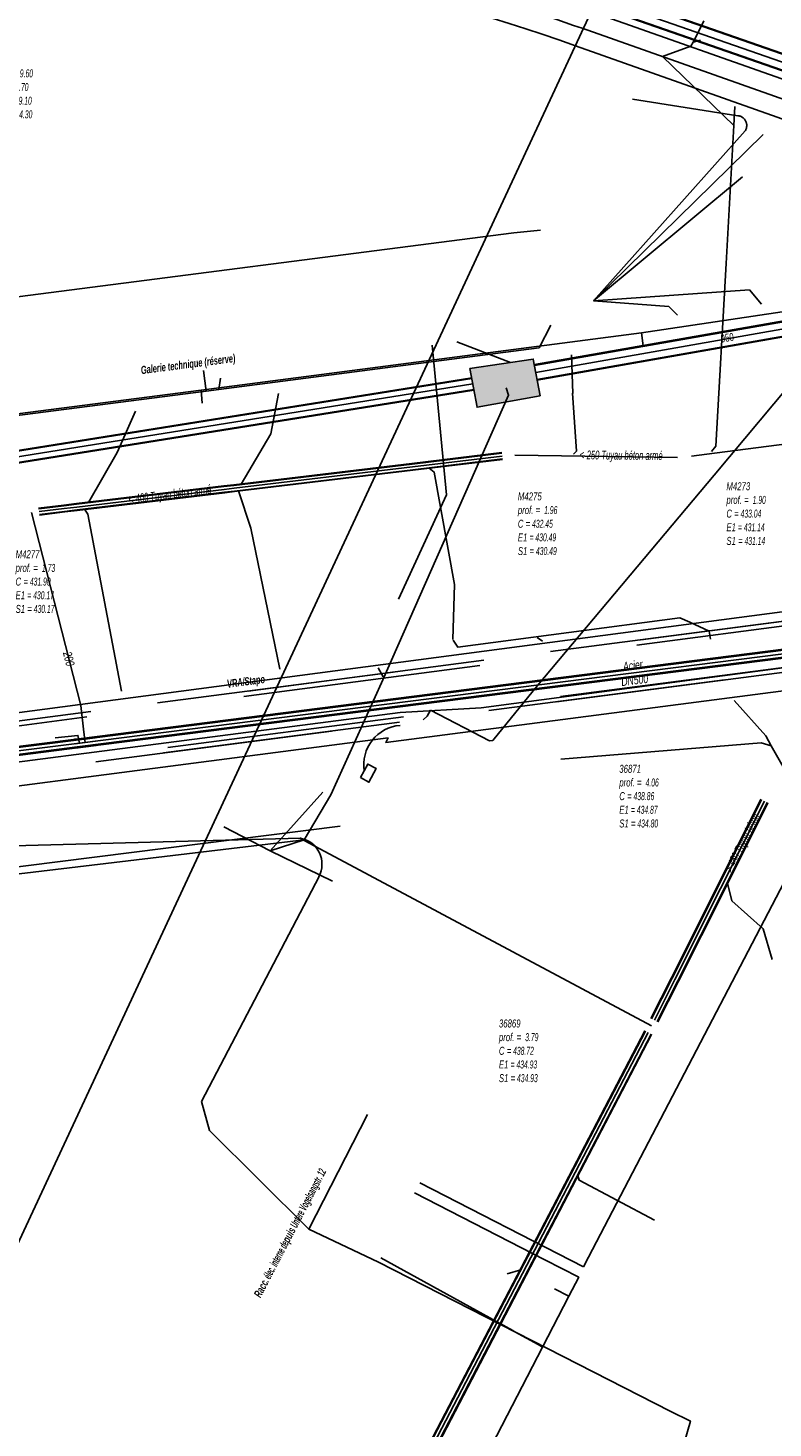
# Model space of a CAD drawing. Header units: metres. Extents: x 2695563 to 2696938, y 1260544 to 1262032.
# Tile 299 of 340: x 2696710 to 2696757, y 1261621 to 1261710. Entities that reach past the tile are written whole.
import ezdxf

# ---------------------------------------------------------------- set-up
doc = ezdxf.new("R2010")
doc.units = ezdxf.units.M
doc.header["$LTSCALE"] = 100
doc.linetypes.add('AUSGEZOGEN', pattern=[0])
doc.linetypes.add('STRICHLINIE2_S3', pattern=[0.25, 0.15, -0.1])
for name, color, linetype in [('Eau portable_Cadastre des conduites_Conduite', 171, 'AUSGEZOGEN'), ('Eau portable_Cadastre des conduites_Ouvrage_Ligne', 171, 'AUSGEZOGEN'), ('Eau potable_Cadastre des conduites_Conduite_Texte', 171, 'AUSGEZOGEN'), ('EU_Cadastre des conduites', 24, 'AUSGEZOGEN'), ('EU_Cadastre des conduites – Texte', 7, 'AUSGEZOGEN'), ('EU_Cadastre des conduites_Axe de tracé', 24, 'AUSGEZOGEN'), ('EU_Cadastre des conduites_Regard normalisé – Texte', 24, 'AUSGEZOGEN'), ('Gaz_Cadastre des conduites_Conduite', 32, 'AUSGEZOGEN'), ('Gaz_Cadastre des conduites_Conduite_Texte', 32, 'AUSGEZOGEN'), ('Gaz_Cadastre des conduites_Ouvrage_Ligne', 32, 'AUSGEZOGEN'), ('Réseau électrique_Cadastre des conduite_Bord du tracé', 1, 'AUSGEZOGEN'), ('Réseau électrique_Cadastre des conduite_Texte libre_Texte', 1, 'AUSGEZOGEN'), ('Réseau électrique_Cadastre des conduite_Tronçon de tracé', 1, 'AUSGEZOGEN'), ('Réseau électrique_Cadastre des conduite_Tronçon de tracé_Texte', 1, 'AUSGEZOGEN'), ('Réseau électrique_Cadastre des conduites_Ouvrage_Surface-Ligne-Point', 1, 'AUSGEZOGEN'), ('TV_Cadastre des conduites_CONDUITE', 92, 'AUSGEZOGEN'), ('Télécommunications_SW_Cadastre des conduites_Bord du tracé', 94, 'AUSGEZOGEN'), ('Télécommunications_SW_Cadastre des conduites_Bord du tracé_Texte', 94, 'AUSGEZOGEN'), ('Télécommunications_SW_Cadastre des conduites_Ouvrage', 94, 'AUSGEZOGEN')]:
    doc.layers.add(name, color=color, linetype=linetype)
doc.styles.add('ARIAL', font='arial.ttf')
doc.styles.add('ARIALNARROW', font='ARIALN.TTF')

# ---------------------------------------------------------------- blocks, each defined once
blk = doc.blocks.new('COMPLEXOBJECT_1541')
at = {"layer": 'EU_Cadastre des conduites', "color": 24, "linetype": 'AUSGEZOGEN', "transparency": 33554687}
blk.add_lwpolyline([(6842.346, 11675.346), (6811.314, 11686.362), (6792.998, 11692.864), (6781.25, 11697.035), (6744.47, 11710.04)], dxfattribs=at)
blk.add_arc((6712.206, 11618.811), 96.766, 70.52322, 81.10689, dxfattribs=at)
blk = doc.blocks.new('COMPLEXOBJECT_1555')
at = {"layer": 'EU_Cadastre des conduites', "color": 24, "linetype": 'AUSGEZOGEN', "transparency": 33554687}
blk.add_lwpolyline([(6729.21, 11659.68), (6689.51, 11654.67), (6689.07, 11654.12)], dxfattribs=at)
for centre, radius, start, end in [((6681.807, 11655.162), 7.338, 341.39917, 351.83969), ((6681.955, 11655.106), 7.179, 330.76611, 341.43959), ((6681.808, 11655.184), 7.346, 322.88989, 330.79678), ((6684.819, 11652.749), 3.477, 316.60178, 324.94687)]:
    blk.add_arc(centre, radius, start, end, dxfattribs=at)
blk = doc.blocks.new('COMPLEXOBJECT_2008')
at = {"layer": 'Réseau électrique_Cadastre des conduite_Tronçon de tracé', "color": 1, "linetype": 'STRICHLINIE2_S3', "transparency": 33554687}
for p, q in [((6754.312, 11704.52), (6747.665, 11705.557)), ((6745.197, 11692.842), (6754.757, 11703.559))]:
    blk.add_line(p, q, dxfattribs=at)
blk.add_arc((6754.249, 11703.907), 0.616, 325.56005, 84.13382, dxfattribs=at)
blk = doc.blocks.new('COMPLEXOBJECT_2775')
at = {"layer": 'Télécommunications_SW_Cadastre des conduites_Bord du tracé', "color": 94, "linetype": 'AUSGEZOGEN', "transparency": 33554687}
for points in [[(6679.641, 11643.214), (6680.607, 11643.471), (6684.941, 11644.624), (6689.65, 11657.93), (6726.711, 11658.913)], [(6727.873, 11656.499), (6720.464, 11642.303), (6720.97, 11640.46), (6727.23, 11634.231)]]:
    blk.add_lwpolyline(points, dxfattribs=at)
blk.add_arc((6726.39, 11657.272), 1.672, 332.46686, 78.94163, dxfattribs=at)

msp = doc.modelspace()

# ---------------------------------------------------------------- hatches: boundary and pattern name
at = {"layer": 'Réseau électrique_Cadastre des conduite_Bord du tracé', "lineweight": 18, "transparency": 33554687}
h = msp.add_hatch(dxfattribs=at)
h.set_pattern_fill('MUSTER', color=1, scale=6075, style=0, pattern_type=2)
h.set_pattern_definition([(0, (2708005, 1273150), (6075, 6075), [6075, -6075]), (90, (2708005, 1273150), (-6075, 6075), [6075, -6075])])
h.paths.add_polyline_path([(2696665.643, 1261655.534), (2696690.567, 1261658.784), (2696690.849, 1261659.547), (2696733.205, 1261665.053), (2696733.068, 1261664.76), (2696804.609, 1261674.065), (2696804.42, 1261675.631), (2696739.075, 1261666.951), (2696733.958, 1261666.661), (2696691.437, 1261661.139), (2696687.016, 1261659.964), (2696671.151, 1261657.948), (2696670.784, 1261660.657), (2696668.396, 1261660.346), (2696668.357, 1261660.585), (2696665.049, 1261660.129)], flags=0)
at = {"layer": 'Réseau électrique_Cadastre des conduites_Ouvrage_Surface-Ligne-Point', "lineweight": 18, "transparency": 33554687}
h = msp.add_hatch(dxfattribs=at)
h.set_pattern_fill('MUSTER', color=1, scale=2025, style=0, pattern_type=2)
h.set_pattern_definition([(0, (2699905, 1265050), (2025, 2025), [2025, -2025]), (90, (2699905, 1265050), (-2025, 2025), [2025, -2025])])
h.paths.add_polyline_path([(2696731.457, 1261662.553), (2696731.992, 1261662.263), (2696732.456, 1261663.118), (2696731.921, 1261663.408)], flags=0)
at = {"layer": 'Télécommunications_SW_Cadastre des conduites_Ouvrage', "transparency": 33554687}
msp.add_hatch(color=7, dxfattribs=at).paths.add_polyline_path([(2696738.371, 1261688.385), (2696738.823, 1261685.926), (2696742.791, 1261686.655), (2696742.367, 1261688.966)])

# ---------------------------------------------------------------- linework, layer by layer
at = {"layer": 'Eau portable_Cadastre des conduites_Conduite', "linetype": 'AUSGEZOGEN', "transparency": 33554687}
for p, q in [((2696714.052, 1261665.05), (2696713.414, 1261664.969)), ((2696714.056, 1261665.019), (2696713.418, 1261664.938)), ((2696714.059, 1261664.988), (2696713.421, 1261664.907)), ((2696714.115, 1261664.554), (2696713.477, 1261664.473)), ((2696714.118, 1261664.523), (2696713.48, 1261664.442)), ((2696714.122, 1261664.492), (2696713.484, 1261664.411)), ((2696714.71, 1261665.134), (2696714.051, 1261665.05)), ((2696714.714, 1261665.103), (2696714.055, 1261665.019)), ((2696714.718, 1261665.072), (2696714.059, 1261664.988)), ((2696714.774, 1261664.638), (2696714.115, 1261664.554)), ((2696714.778, 1261664.607), (2696714.119, 1261664.523)), ((2696714.782, 1261664.576), (2696714.123, 1261664.492))]:
    msp.add_line(p, q, dxfattribs=at)
at = {"layer": 'Eau portable_Cadastre des conduites_Conduite', "color": 255, "linetype": 'AUSGEZOGEN', "transparency": 33554687}
for p, q in [((2696714.087, 1261664.771), (2696713.449, 1261664.69)), ((2696714.746, 1261664.855), (2696714.087, 1261664.771))]:
    msp.add_line(p, q, dxfattribs=at)
at = {"layer": 'Eau portable_Cadastre des conduites_Conduite', "color": 7, "linetype": 'AUSGEZOGEN', "transparency": 33554687}
for p, q in [((2696735.205, 1261636.973), (2696745.54, 1261631.68)), ((2696734.873, 1261636.334), (2696743.095, 1261632.107)), ((2696744.61, 1261629.82), (2696743.7, 1261630.28))]:
    msp.add_line(p, q, dxfattribs=at)
for points in [[(2696714.087, 1261664.771), (2696714.011, 1261665.41), (2696713.811, 1261667.104), (2696710.71, 1261679.29)], [(2696787.38, 1261651.75), (2696786.861, 1261652.011), (2696785.291, 1261652.802), (2696762.48, 1261664.18), (2696745.85, 1261632.274), (2696745.54, 1261631.68)], [(2696679.362, 1261503.631), (2696690.871, 1261525.884), (2696712.253, 1261567.225), (2696742.95, 1261626.61), (2696744.61, 1261629.82), (2696745.23, 1261631.01), (2696743.095, 1261632.107)], [(2696732.75, 1261632.247), (2696741.074, 1261627.647), (2696741.199, 1261627.577), (2696742.68, 1261626.759), (2696742.95, 1261626.61)]]:
    msp.add_lwpolyline(points, dxfattribs=at)
at = {"layer": 'Eau portable_Cadastre des conduites_Ouvrage_Ligne', "color": 7, "linetype": 'STRICHLINIE2_S3', "transparency": 33554687}
for points in [[(2696669.46, 1261657.64), (2696804.01, 1261675.19), (2696804.2, 1261673.51), (2696814.21, 1261674.83), (2696813.61, 1261679.68), (2696669.08, 1261660.79), (2696669.46, 1261657.64)], [(2696669.722, 1261657.977), (2696804.274, 1261675.527), (2696804.464, 1261673.847), (2696813.876, 1261675.089), (2696813.349, 1261679.343), (2696669.413, 1261660.531), (2696669.722, 1261657.977)]]:
    msp.add_lwpolyline(points, close=True, dxfattribs=at)
at = {"layer": 'EU_Cadastre des conduites', "color": 255, "transparency": 33554687}
for p, q in [((2696767.17, 1261704.54), (2696740.172, 1261713.96)), ((2696740.401, 1261682.852), (2696734.734, 1261682.167)), ((2696734.734, 1261682.167), (2696723.489, 1261680.82)), ((2696722.865, 1261680.746), (2696713.566, 1261679.632)), ((2696723.489, 1261680.82), (2696722.865, 1261680.746)), ((2696712.772, 1261679.537), (2696711.175, 1261679.344)), ((2696713.566, 1261679.632), (2696712.772, 1261679.537)), ((2696754.184, 1261655.543), (2696756.949, 1261661.072)), ((2696751.3, 1261649.81), (2696754.184, 1261655.543)), ((2696750.008, 1261647.238), (2696751.3, 1261649.81)), ((2696732.324, 1261613.294), (2696749.616, 1261646.455))]:
    msp.add_line(p, q, dxfattribs=at)
at = {"layer": 'EU_Cadastre des conduites', "linetype": 'AUSGEZOGEN', "transparency": 33554687}
for p, q in [((2696767.328, 1261704.993), (2696740.33, 1261714.413)), ((2696767.334, 1261705.012), (2696740.337, 1261714.432)), ((2696767.341, 1261705.031), (2696740.343, 1261714.451)), ((2696766.999, 1261704.049), (2696740.001, 1261713.469)), ((2696767.006, 1261704.068), (2696740.007, 1261713.488)), ((2696767.012, 1261704.087), (2696740.014, 1261713.507)), ((2696740.375, 1261683.07), (2696734.708, 1261682.385)), ((2696740.377, 1261683.051), (2696734.71, 1261682.366)), ((2696740.379, 1261683.031), (2696734.712, 1261682.346)), ((2696734.708, 1261682.385), (2696723.463, 1261681.038)), ((2696734.71, 1261682.366), (2696723.465, 1261681.019)), ((2696734.712, 1261682.346), (2696723.468, 1261680.999)), ((2696734.756, 1261681.988), (2696723.51, 1261680.641)), ((2696734.758, 1261681.968), (2696723.513, 1261680.621)), ((2696734.76, 1261681.949), (2696723.515, 1261680.602)), ((2696740.423, 1261682.673), (2696734.756, 1261681.988)), ((2696740.425, 1261682.653), (2696734.758, 1261681.968)), ((2696740.427, 1261682.634), (2696734.76, 1261681.949)), ((2696722.839, 1261680.964), (2696713.54, 1261679.85)), ((2696722.841, 1261680.945), (2696713.542, 1261679.831)), ((2696722.844, 1261680.925), (2696713.545, 1261679.811)), ((2696722.886, 1261680.567), (2696713.587, 1261679.453)), ((2696722.889, 1261680.547), (2696713.59, 1261679.433)), ((2696722.891, 1261680.528), (2696713.592, 1261679.414)), ((2696723.463, 1261681.038), (2696722.839, 1261680.964)), ((2696723.465, 1261681.019), (2696722.841, 1261680.945)), ((2696723.468, 1261680.999), (2696722.844, 1261680.925)), ((2696723.51, 1261680.641), (2696722.886, 1261680.567)), ((2696723.513, 1261680.621), (2696722.889, 1261680.547)), ((2696723.515, 1261680.602), (2696722.891, 1261680.528)), ((2696712.746, 1261679.755), (2696711.149, 1261679.562)), ((2696712.748, 1261679.736), (2696711.151, 1261679.543)), ((2696712.751, 1261679.716), (2696711.153, 1261679.523)), ((2696712.793, 1261679.358), (2696711.197, 1261679.165)), ((2696712.796, 1261679.338), (2696711.199, 1261679.145)), ((2696712.798, 1261679.319), (2696711.201, 1261679.126)), ((2696713.54, 1261679.85), (2696712.746, 1261679.755)), ((2696713.542, 1261679.831), (2696712.748, 1261679.736)), ((2696713.545, 1261679.811), (2696712.751, 1261679.716)), ((2696713.587, 1261679.453), (2696712.793, 1261679.358)), ((2696713.59, 1261679.433), (2696712.796, 1261679.338)), ((2696713.592, 1261679.414), (2696712.798, 1261679.319)), ((2696753.963, 1261655.654), (2696756.728, 1261661.183)), ((2696753.983, 1261655.644), (2696756.748, 1261661.173)), ((2696754.003, 1261655.634), (2696756.768, 1261661.163)), ((2696754.365, 1261655.452), (2696757.13, 1261660.981)), ((2696754.385, 1261655.442), (2696757.15, 1261660.971)), ((2696754.405, 1261655.432), (2696757.17, 1261660.961)), ((2696751.079, 1261649.921), (2696753.963, 1261655.654)), ((2696751.099, 1261649.911), (2696753.983, 1261655.644)), ((2696751.119, 1261649.901), (2696754.003, 1261655.634)), ((2696751.481, 1261649.719), (2696754.365, 1261655.452)), ((2696751.501, 1261649.709), (2696754.385, 1261655.442)), ((2696751.521, 1261649.699), (2696754.405, 1261655.432)), ((2696749.787, 1261647.349), (2696751.079, 1261649.921)), ((2696749.807, 1261647.339), (2696751.099, 1261649.911)), ((2696749.827, 1261647.329), (2696751.119, 1261649.901)), ((2696750.189, 1261647.147), (2696751.481, 1261649.719)), ((2696750.209, 1261647.137), (2696751.501, 1261649.709)), ((2696750.229, 1261647.127), (2696751.521, 1261649.699)), ((2696732.105, 1261613.408), (2696749.397, 1261646.569)), ((2696732.125, 1261613.398), (2696749.416, 1261646.559)), ((2696732.144, 1261613.388), (2696749.436, 1261646.549)), ((2696732.504, 1261613.2), (2696749.796, 1261646.361)), ((2696732.523, 1261613.19), (2696749.816, 1261646.351)), ((2696732.543, 1261613.18), (2696749.835, 1261646.341))]:
    msp.add_line(p, q, dxfattribs=at)
at = {"layer": 'EU_Cadastre des conduites', "color": 24, "linetype": 'AUSGEZOGEN', "transparency": 33554687}
for p, q in [((2696752.924, 1261709.103), (2696752.448, 1261708.983)), ((2696750.519, 1261708.062), (2696755.02, 1261703.709)), ((2696742.82, 1261697.1), (2696741.14, 1261696.93)), ((2696741.14, 1261696.93), (2696702.81, 1261692)), ((2696744.783, 1261689.238), (2696744.869, 1261686.792)), ((2696721.55, 1261688.24), (2696721.72, 1261686.951)), ((2696722.627, 1261687.77), (2696722.513, 1261687.054)), ((2696726.28, 1261686.799), (2696725.806, 1261684.254)), ((2696717.27, 1261685.692), (2696716.1, 1261683.07)), ((2696725.806, 1261684.254), (2696723.929, 1261681.071)), ((2696716.1, 1261683.07), (2696714.294, 1261679.923)), ((2696742.952, 1261671.173), (2696742.614, 1261671.391)), ((2696732.569, 1261669.473), (2696732.897, 1261668.903)), ((2696755.04, 1261667.42), (2696757.03, 1261665.18)), ((2696729.092, 1261661.636), (2696725.755, 1261657.934)), ((2696722.83, 1261659.454), (2696725.755, 1261657.934)), ((2696695.003, 1261654.684), (2696727.917, 1261658.627)), ((2696725.755, 1261657.934), (2696727.91, 1261658.623)), ((2696727.63, 1261658.72), (2696749.823, 1261646.876)), ((2696729.693, 1261656.021), (2696725.755, 1261657.934)), ((2696740.708, 1261631.227), (2696741.572, 1261631.491))]:
    msp.add_line(p, q, dxfattribs=at)
for points in [[(2696753.135, 1261710.317), (2696752.952, 1261709.961), (2696752.448, 1261708.983), (2696752.311, 1261708.717), (2696750.519, 1261708.061)], [(2696755.09, 1261704.92), (2696755.02, 1261703.709), (2696754.532, 1261695.004)], [(2696754.532, 1261695.004), (2696753.886, 1261683.47), (2696753.602, 1261683.14)], [(2696743.47, 1261691.11), (2696742.731, 1261689.674), (2696736.099, 1261688.815), (2696722.513, 1261687.054), (2696721.72, 1261686.951), (2696704.067, 1261684.663), (2696702.976, 1261684.522), (2696701.588, 1261684.342), (2696701.13, 1261683.846)], [(2696788.23, 1261687.503), (2696787.012, 1261687.351), (2696782.12, 1261686.67), (2696780.525, 1261686.465), (2696768.481, 1261684.917), (2696764.241, 1261684.372), (2696753.314, 1261682.967), (2696752.344, 1261682.836)], [(2696740.656, 1261687.163), (2696740.805, 1261686.696), (2696732.786, 1261668.544), (2696729.591, 1261661.473), (2696727.91, 1261658.623)], [(2696744.84, 1261686.821), (2696745.082, 1261683.16), (2696744.913, 1261682.97)], [(2696751.472, 1261682.756), (2696744.14, 1261682.857), (2696741.191, 1261682.904)], [(2696737.278, 1261671.276), (2696737.401, 1261674.732), (2696736.11, 1261681.84), (2696735.793, 1261682.087)], [(2696726.372, 1261669.392), (2696724.546, 1261678.306), (2696723.77, 1261680.655)], [(2696716.38, 1261668.01), (2696714.246, 1261679.17), (2696714.043, 1261679.49)], [(2696753.55, 1261671.3), (2696753.474, 1261671.805), (2696752.25, 1261672.366), (2696751.616, 1261672.642), (2696737.597, 1261670.788), (2696737.306, 1261671.235)], [(2696757.03, 1261665.18), (2696757.381, 1261664.563), (2696758.72, 1261662.21), (2696759.17, 1261661.84)], [(2696744.1, 1261663.72), (2696756.74, 1261664.74), (2696757.381, 1261664.563)], [(2696757.44, 1261651.07), (2696756.88, 1261653.01), (2696754.884, 1261654.774), (2696754.611, 1261655.883)], [(2696750.02, 1261634.618), (2696745.254, 1261637.139), (2696745.169, 1261637.429)]]:
    msp.add_lwpolyline(points, dxfattribs=at)
at = {"layer": 'EU_Cadastre des conduites_Axe de tracé', "color": 24, "linetype": 'AUSGEZOGEN', "transparency": 33554687}
for p, q in [((2696745.86, 1261710.96), (2696782.22, 1261698.11)), ((2696745.02, 1261708.74), (2696782.22, 1261695.58))]:
    msp.add_line(p, q, dxfattribs=at)
msp.add_arc((2696713.709, 1261623.373), 90.928, 69.85803, 92.0982, dxfattribs=at)
at = {"layer": 'Gaz_Cadastre des conduites_Conduite', "linetype": 'AUSGEZOGEN', "transparency": 33554687}
for p, q in [((2696804.109, 1261676.504), (2696713.689, 1261665.004)), ((2696804.102, 1261676.472), (2696713.692, 1261664.973)), ((2696804.096, 1261676.439), (2696713.696, 1261664.942)), ((2696804.004, 1261675.987), (2696713.752, 1261664.508)), ((2696803.998, 1261675.954), (2696713.756, 1261664.477)), ((2696803.991, 1261675.922), (2696713.759, 1261664.446)), ((2696713.689, 1261665.004), (2696691.213, 1261662.168)), ((2696713.693, 1261664.973), (2696691.217, 1261662.137)), ((2696713.697, 1261664.942), (2696691.221, 1261662.106)), ((2696713.751, 1261664.508), (2696691.277, 1261661.672)), ((2696713.755, 1261664.477), (2696691.281, 1261661.641)), ((2696713.759, 1261664.446), (2696691.285, 1261661.61))]:
    msp.add_line(p, q, dxfattribs=at)
at = {"layer": 'Gaz_Cadastre des conduites_Conduite', "color": 255, "linetype": 'AUSGEZOGEN', "transparency": 33554687}
for p, q in [((2696804.05, 1261676.213), (2696713.724, 1261664.725)), ((2696713.724, 1261664.725), (2696691.249, 1261661.889))]:
    msp.add_line(p, q, dxfattribs=at)
at = {"layer": 'Gaz_Cadastre des conduites_Conduite', "color": 32, "linetype": 'AUSGEZOGEN', "transparency": 33554687}
msp.add_lwpolyline([(2696713.724, 1261664.725), (2696713.634, 1261665.215), (2696712.194, 1261665.055)], dxfattribs=at)
at = {"layer": 'Gaz_Cadastre des conduites_Ouvrage_Ligne', "color": 32, "linetype": 'STRICHLINIE2_S3', "transparency": 33554687}
for points in [[(2696669.46, 1261657.64), (2696669.08, 1261660.79), (2696813.61, 1261679.68), (2696814.21, 1261674.83), (2696804.2, 1261673.51), (2696804.01, 1261675.19), (2696669.46, 1261657.64)], [(2696669.413, 1261660.531), (2696669.722, 1261657.977), (2696804.274, 1261675.527), (2696804.464, 1261673.847), (2696813.876, 1261675.089), (2696813.349, 1261679.343), (2696669.413, 1261660.531)]]:
    msp.add_lwpolyline(points, close=True, dxfattribs=at)
at = {"layer": 'Réseau électrique_Cadastre des conduite_Bord du tracé', "color": 1, "linetype": 'AUSGEZOGEN', "transparency": 33554687}
msp.add_lwpolyline([(2696665.643, 1261655.534), (2696690.567, 1261658.784), (2696690.849, 1261659.547), (2696733.205, 1261665.053), (2696733.068, 1261664.76), (2696804.609, 1261674.065), (2696804.42, 1261675.631), (2696739.075, 1261666.951), (2696733.958, 1261666.661), (2696691.437, 1261661.139), (2696687.016, 1261659.964), (2696671.151, 1261657.948), (2696670.784, 1261660.657), (2696668.396, 1261660.346), (2696668.357, 1261660.585), (2696665.049, 1261660.129), (2696665.643, 1261655.534)], close=True, dxfattribs=at)
at = {"layer": 'Réseau électrique_Cadastre des conduite_Tronçon de tracé', "color": 1, "linetype": 'STRICHLINIE2_S3', "transparency": 33554687}
for p, q in [((2696746.167, 1261692.652), (2696762.326, 1261708.49)), ((2696746.167, 1261692.652), (2696755.564, 1261700.476)), ((2696746.167, 1261692.652), (2696756.013, 1261693.334)), ((2696756.013, 1261693.334), (2696756.765, 1261692.429)), ((2696740.926, 1261688.759), (2696737.55, 1261690.048))]:
    msp.add_line(p, q, dxfattribs=at)
at = {"layer": 'Réseau électrique_Cadastre des conduite_Tronçon de tracé', "color": 1, "linetype": 'AUSGEZOGEN', "transparency": 33554687}
for p, q in [((2696749.201, 1261690.636), (2696760.627, 1261692.339)), ((2696721.405, 1261687), (2696749.201, 1261690.636)), ((2696749.305, 1261689.816), (2696749.201, 1261690.636)), ((2696702.172, 1261684.521), (2696721.405, 1261687)), ((2696721.475, 1261686.194), (2696721.405, 1261687)), ((2696742.638, 1261668.358), (2696753.775, 1261681.633)), ((2696677.859, 1261662.426), (2696758.385, 1261673.064)), ((2696739.81, 1261664.888), (2696742.638, 1261668.358)), ((2696739.61, 1261664.879), (2696735.87, 1261666.817)), ((2696739.81, 1261664.888), (2696739.61, 1261664.879))]:
    msp.add_line(p, q, dxfattribs=at)
at = {"layer": 'Réseau électrique_Cadastre des conduite_Tronçon de tracé', "color": 1, "linetype": 'STRICHLINIE2_S3', "transparency": 33554687}
for points in [[(2696751.456, 1261691.743), (2696750.91, 1261692.29), (2696746.167, 1261692.652)], [(2696733.861, 1261673.821), (2696736.896, 1261680.393), (2696735.985, 1261689.845)]]:
    msp.add_lwpolyline(points, dxfattribs=at)
at = {"layer": 'Réseau électrique_Cadastre des conduite_Tronçon de tracé', "color": 1, "linetype": 'AUSGEZOGEN', "transparency": 33554687}
msp.add_lwpolyline([(2696735.87, 1261666.817), (2696735.663, 1261666.435), (2696735.414, 1261666.207)], dxfattribs=at)
msp.add_arc((2696734.181, 1261663.343), 2.518, 95.16463, 188.27446, dxfattribs=at)
at = {"layer": 'Réseau électrique_Cadastre des conduites_Ouvrage_Surface-Ligne-Point', "color": 1, "linetype": 'AUSGEZOGEN', "transparency": 33554687}
msp.add_line((2696753.775, 1261681.633), (2696766.583, 1261696.992), dxfattribs=at)
msp.add_lwpolyline([(2696731.457, 1261662.553), (2696731.992, 1261662.263), (2696732.456, 1261663.118), (2696731.921, 1261663.408), (2696731.457, 1261662.553)], close=True, dxfattribs=at)
at = {"layer": 'TV_Cadastre des conduites_CONDUITE', "color": 92, "linetype": 'AUSGEZOGEN', "transparency": 33554687}
msp.add_lwpolyline([(2696677.045, 1261629.232), (2696702.292, 1261616.941), (2696750.068, 1261719.632)], dxfattribs=at)
at = {"layer": 'Télécommunications_SW_Cadastre des conduites_Bord du tracé', "linetype": 'AUSGEZOGEN', "transparency": 33554687}
for p, q in [((2696763.073, 1261692.245), (2696742.434, 1261688.622)), ((2696763.078, 1261692.221), (2696742.438, 1261688.598)), ((2696763.083, 1261692.196), (2696742.442, 1261688.574)), ((2696763.263, 1261691.314), (2696742.598, 1261687.686)), ((2696763.268, 1261691.289), (2696742.602, 1261687.662)), ((2696763.273, 1261691.265), (2696742.606, 1261687.638)), ((2696679.699, 1261678.383), (2696738.489, 1261687.796)), ((2696679.703, 1261678.358), (2696738.493, 1261687.771)), ((2696679.707, 1261678.333), (2696738.497, 1261687.746)), ((2696679.817, 1261677.643), (2696738.607, 1261687.056)), ((2696679.821, 1261677.618), (2696738.611, 1261687.031)), ((2696679.825, 1261677.593), (2696738.615, 1261687.006))]:
    msp.add_line(p, q, dxfattribs=at)
at = {"layer": 'Télécommunications_SW_Cadastre des conduites_Bord du tracé', "color": 255, "transparency": 33554687}
for p, q in [((2696763.173, 1261691.755), (2696742.52, 1261688.13)), ((2696679.762, 1261677.988), (2696738.552, 1261687.401))]:
    msp.add_line(p, q, dxfattribs=at)
at = {"layer": 'Télécommunications_SW_Cadastre des conduites_Bord du tracé', "color": 94, "linetype": 'AUSGEZOGEN', "transparency": 33554687}
msp.add_line((2696728.2, 1261634.041), (2696731.9, 1261641.28), dxfattribs=at)
msp.add_lwpolyline([(2696764.183, 1261614.315), (2696751.712, 1261619.972), (2696752.276, 1261621.932), (2696751.003, 1261622.553), (2696732.6, 1261631.958), (2696728.2, 1261634.041)], dxfattribs=at)
at = {"layer": 'Télécommunications_SW_Cadastre des conduites_Ouvrage', "color": 94, "transparency": 33554687}
msp.add_lwpolyline([(2696738.371, 1261688.385), (2696738.823, 1261685.926), (2696742.791, 1261686.655), (2696742.367, 1261688.966), (2696738.371, 1261688.385)], close=True, dxfattribs=at)

# ---------------------------------------------------------------- block references
at = {"layer": 'EU_Cadastre des conduites', "color": 24, "linetype": 'AUSGEZOGEN', "lineweight": -3, "transparency": 33554687}
for name in ['COMPLEXOBJECT_1541', 'COMPLEXOBJECT_1555']:
    msp.add_blockref(name, (2690000.97, 1249999.81), dxfattribs=at)
at = {"layer": 'Réseau électrique_Cadastre des conduite_Tronçon de tracé', "color": 1, "linetype": 'STRICHLINIE2_S3', "lineweight": -3, "transparency": 33554687}
msp.add_blockref('COMPLEXOBJECT_2008', (2690000.97, 1249999.81), dxfattribs=at)
at = {"layer": 'Télécommunications_SW_Cadastre des conduites_Bord du tracé', "color": 94, "linetype": 'AUSGEZOGEN', "lineweight": -3, "transparency": 33554687}
msp.add_blockref('COMPLEXOBJECT_2775', (2690000.97, 1249999.81), dxfattribs=at)

# ---------------------------------------------------------------- texts
at = {"layer": 'Eau potable_Cadastre des conduites_Conduite_Texte', "color": 7, "transparency": 33554687, "insert": (2696713.056, 1261670.051), "char_height": 0.55426, "width": 1.10633, "attachment_point": 5, "rotation": 284.2758, "style": 'ARIAL'}
msp.add_mtext('\\A1;{\\fArial|i1|b0;\\H0.554263;\\W0.700000;\\C7;200}\\P', dxfattribs=at)
at = {"layer": 'EU_Cadastre des conduites – Texte', "color": 24, "transparency": 33554687, "char_height": 0.55705, "width": 6, "attachment_point": 5, "style": 'ARIAL'}
for s, insert, rotation in [('\\A1;{\\fArial|b0|i1|c0|p34;\\W0.7;< \\W0.49;250 Tuyau béton armé}', (2696747.897, 1261682.817), 359.4978), ('\\A1;{\\fArial|b0|i1|c0|p34;\\W0.7;< \\W0.49;400 Tuyau béton armé}', (2696719.435, 1261680.357), 7.2369), ('\\A1;{\\fArial|b0|i1|c0|p34;\\W0.7;> \\W0.49;450 Tuyau béton}', (2696755.631, 1261658.379), 63.0513)]:
    msp.add_mtext(s, dxfattribs=dict(at, insert=insert, rotation=rotation))
at = {"layer": 'EU_Cadastre des conduites_Regard normalisé – Texte', "color": 24, "transparency": 33554687, "char_height": 0.50641, "attachment_point": 1, "line_spacing_factor": 1.024096, "style": 'ARIAL'}
for s, insert, width in [('\\A1;{\\fArial|b0|i1|c0|p34;\\W0.69518;P4290}\\P{\\fArial|b0|i1|c0|p34;\\H0.99721x;\\W0.69518;prof. = \\W0.48663; 9.60}\\P{\\fArial|b0|i1|c0|p34;\\H0.99721x;\\W0.69518;C =\\W0.48663; 438.70}\\P{\\fArial|b0|i1|c0|p34;\\H0.99721x;\\W0.69518;E1 \\W0.48663;= 429.10}\\P{\\fArial|b0|i1|c0|p34;\\H0.99721x;\\W0.69518;S1 =\\W0.48663; 434.30}', (2696708.304, 1261708.12), 2.84059), ('\\A1;{\\fArial|b0|i1|c0|p34;\\W0.69382;M4273}\\P{\\fArial|b0|i1|c0|p34;\\H0.99721x;\\W0.69382;prof. = \\W0.48567; 1.90}\\P{\\fArial|b0|i1|c0|p34;\\H0.99721x;\\W0.69382;C =\\W0.48567; 433.04}\\P{\\fArial|b0|i1|c0|p34;\\H0.99721x;\\W0.69382;E1 \\W0.48567;= 431.14}\\P{\\fArial|b0|i1|c0|p34;\\H0.99721x;\\W0.69382;S1 =\\W0.48567; 431.14}', (2696754.552, 1261681.196), 2.83503), ('\\A1;{\\fArial|b0|i1|c0|p34;\\W0.69564;M4275}\\P{\\fArial|b0|i1|c0|p34;\\H0.99721x;\\W0.69564;prof. = \\W0.48695; 1.96}\\P{\\fArial|b0|i1|c0|p34;\\H0.99721x;\\W0.69564;C =\\W0.48695; 432.45}\\P{\\fArial|b0|i1|c0|p34;\\H0.99721x;\\W0.69564;E1 \\W0.48695;= 430.49}\\P{\\fArial|b0|i1|c0|p34;\\H0.99721x;\\W0.69564;S1 =\\W0.48695; 430.49}', (2696741.391, 1261680.556), 2.84246), ('\\A1;{\\fArial|b0|i1|c0|p34;\\W0.69641;M4277}\\P{\\fArial|b0|i1|c0|p34;\\H0.99721x;\\W0.69641;prof. = \\W0.48749; 1.73}\\P{\\fArial|b0|i1|c0|p34;\\H0.99721x;\\W0.69641;C =\\W0.48749; 431.90}\\P{\\fArial|b0|i1|c0|p34;\\H0.99721x;\\W0.69641;E1 \\W0.48749;= 430.17}\\P{\\fArial|b0|i1|c0|p34;\\H0.99721x;\\W0.69641;S1 =\\W0.48749; 430.17}', (2696709.696, 1261676.904), 2.84562), ('\\A1;{\\fArial|b0|i1|c0|p34;\\W0.69532;36871}\\P{\\fArial|b0|i1|c0|p34;\\H0.99721x;\\W0.69532;prof. = \\W0.48672; 4.06}\\P{\\fArial|b0|i1|c0|p34;\\H0.99721x;\\W0.69532;C =\\W0.48672; 438.86}\\P{\\fArial|b0|i1|c0|p34;\\H0.99721x;\\W0.69532;E1 \\W0.48672;= 434.87}\\P{\\fArial|b0|i1|c0|p34;\\H0.99721x;\\W0.69532;S1 =\\W0.48672; 434.80}', (2696747.792, 1261663.361), 2.83797), ('\\A1;{\\fArial|b0|i1|c0|p34;\\W0.69496;36869}\\P{\\fArial|b0|i1|c0|p34;\\H0.99721x;\\W0.69496;prof. = \\W0.48647; 3.79}\\P{\\fArial|b0|i1|c0|p34;\\H0.99721x;\\W0.69496;C =\\W0.48647; 438.72}\\P{\\fArial|b0|i1|c0|p34;\\H0.99721x;\\W0.69496;E1 \\W0.48647;= 434.93}\\P{\\fArial|b0|i1|c0|p34;\\H0.99721x;\\W0.69496;S1 =\\W0.48647; 434.93}', (2696740.196, 1261647.286), 2.83992)]:
    msp.add_mtext(s, dxfattribs=dict(at, insert=insert, width=width))
at = {"layer": 'Gaz_Cadastre des conduites_Conduite_Texte', "color": 32, "transparency": 33554687, "insert": (2696748.704, 1261669.167), "char_height": 0.55825, "width": 1.62848, "attachment_point": 5, "rotation": 7.2486, "style": 'ARIAL'}
msp.add_mtext('\\A1;{\\fArial|b0|i1|c0|p34;\\W0.7;Acier DN500}', dxfattribs=at)
at = {"layer": 'Réseau électrique_Cadastre des conduite_Texte libre_Texte', "color": 1, "transparency": 33554687, "char_height": 0.5075, "width": 12, "attachment_point": 5, "style": 'ARIALNARROW'}
for s, insert, rotation in [('\\A1;{\\fArial Narrow|b1|i1|c0|p34;\\W0.7;Galerie technique (réserve)}', (2696720.59, 1261688.576), 7.3881), ('\\A1;{\\fArial Narrow|b1|i1|c0|p34;\\W0.7;Racc\\W0.49;. élec. interne de\\W0.7;puis\\W0.49; Untere Vogelsangstr. 12}', (2696727.076, 1261633.772), 62.55)]:
    msp.add_mtext(s, dxfattribs=dict(at, insert=insert, rotation=rotation))
at = {"layer": 'Réseau électrique_Cadastre des conduite_Tronçon de tracé_Texte', "color": 1, "transparency": 33554687, "insert": (2696724.241, 1261668.548), "char_height": 0.5075, "width": 2.29337, "attachment_point": 5, "rotation": 7.5258, "style": 'ARIALNARROW'}
msp.add_mtext('\\A1;{\\fArial Narrow|b1|i1|c0|p34;\\W0.7;VRA/Stapo}', dxfattribs=at)
at = {"layer": 'Télécommunications_SW_Cadastre des conduites_Bord du tracé_Texte', "color": 94, "transparency": 33554687, "insert": (2696754.536, 1261690.309), "char_height": 0.50638, "width": 1.28184, "attachment_point": 5, "rotation": 8.1045, "style": 'ARIAL'}
msp.add_mtext('\\W0.70; 950 ', dxfattribs=at)

doc.saveas('drawing.dxf')
